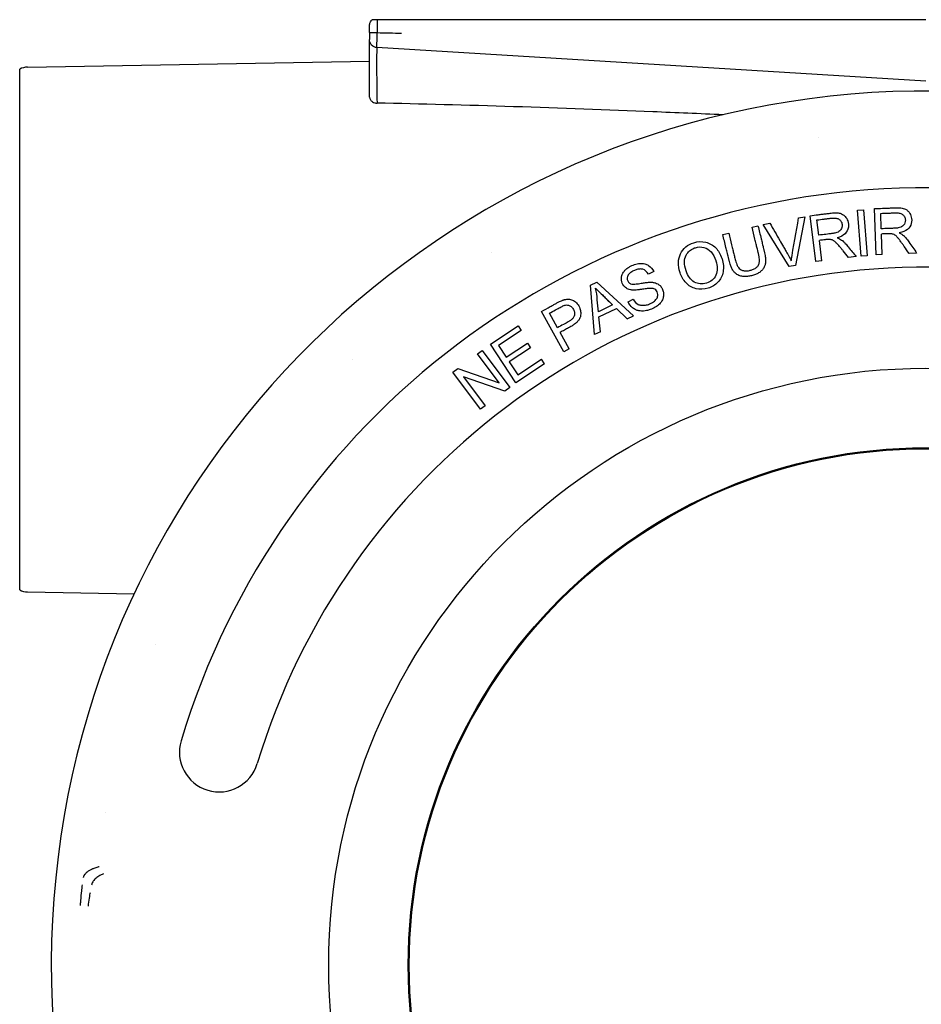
# Model space of a CAD drawing. Extents: x -89225 to 110569, y 13360 to 87647.
# Tile 451 of 478: x 102993 to 103050, y 67783 to 67845. Entities that reach past the tile are written whole.
import ezdxf

# ---------------------------------------------------------------- set-up
doc = ezdxf.new("R2010")
doc.units = 0
doc.layers.add('Iv-Lines 035', color=4, linetype='Continuous')

# ---------------------------------------------------------------- blocks, each defined once
blk = doc.blocks.new('Beuchtingstank doorsnede')
for p, q in [((1215831.048, -937558.762), (1215796.536, -937558.762)), ((1215831.048, -937562.628), (1215796.517, -937560.516)), ((1215774.53, -937561.745), (1215796.048, -937561.369)), ((1215774.048, -937594.645), (1215774.048, -937561.879)), ((1215824.127, -937573.978), (1215823.772, -937571.096)), ((1215826.735, -937570.753), (1215827.118, -937570.722)), ((1215826.967, -937573.647), (1215826.735, -937570.753)), ((1215827.118, -937570.722), (1215827.35, -937573.616)), ((1215827.913, -937573.55), (1215827.804, -937570.648)), ((1215828.239, -937571.919), (1215828.202, -937570.952)), ((1215820.108, -937571.829), (1215820.481, -937571.738)), ((1215820.814, -937571.642), (1215821.225, -937571.566)), ((1215822.441, -937574.295), (1215820.814, -937571.642)), ((1215823.427, -937571.162), (1215822.834, -937574.223)), ((1215823.041, -937571.233), (1215823.427, -937571.162)), ((1215824.311, -937572.326), (1215824.192, -937571.365)), ((1215818.268, -937572.281), (1215818.641, -937572.189)), ((1215828.299, -937573.535), (1215828.251, -937572.25)), ((1215824.508, -937573.931), (1215824.351, -937572.654)), ((1215827.35, -937573.616), (1215826.967, -937573.647)), ((1215828.299, -937573.535), (1215827.913, -937573.55)), ((1215830.463, -937573.454), (1215829.982, -937573.472)), ((1215822.834, -937574.223), (1215822.441, -937574.295)), ((1215824.508, -937573.931), (1215824.127, -937573.978)), ((1215826.66, -937573.666), (1215826.182, -937573.724)), ((1215813.922, -937574.611), (1215813.594, -937574.779)), ((1215809.957, -937575.473), (1215810.34, -937575.289)), ((1215810.206, -937578.572), (1215809.957, -937575.473)), ((1215810.34, -937575.289), (1215812.656, -937577.399)), ((1215811.339, -937576.71), (1215810.445, -937577.138)), ((1215812.311, -937576.515), (1215812.633, -937576.349)), ((1215808.264, -937579.666), (1215806.864, -937577.123)), ((1215807.868, -937578.149), (1215807.367, -937577.239)), ((1215810.478, -937577.47), (1215811.584, -937576.94)), ((1215811.584, -937576.94), (1215812.262, -937577.588)), ((1215810.574, -937578.396), (1215810.478, -937577.47)), ((1215812.262, -937577.588), (1215812.656, -937577.399)), ((1215803.649, -937579.191), (1215805.401, -937578.034)), ((1215805.591, -937578.321), (1215804.159, -937579.266)), ((1215805.401, -937578.034), (1215805.591, -937578.321)), ((1215808.601, -937579.481), (1215808.033, -937578.449)), ((1215810.574, -937578.396), (1215810.206, -937578.572)), ((1215805.249, -937581.614), (1215803.649, -937579.191)), ((1215804.649, -937580.008), (1215805.99, -937579.122)), ((1215805.99, -937579.122), (1215806.178, -937579.407)), ((1215802.835, -937579.795), (1215803.128, -937579.575)), ((1215804.203, -937581.623), (1215802.835, -937579.795)), ((1215803.128, -937579.575), (1215804.868, -937581.9)), ((1215804.159, -937579.266), (1215804.649, -937580.008)), ((1215806.178, -937579.407), (1215804.837, -937580.293)), ((1215808.601, -937579.481), (1215808.264, -937579.666)), ((1215804.837, -937580.293), (1215805.381, -937581.117)), ((1215807.056, -937580.421), (1215805.249, -937581.614)), ((1215805.381, -937581.117), (1215806.867, -937580.135)), ((1215807.056, -937580.421), (1215806.867, -937580.135)), ((1215801.288, -937580.953), (1215801.602, -937580.718)), ((1215803.028, -937583.277), (1215801.288, -937580.953)), ((1215801.602, -937580.718), (1215804.203, -937581.623)), ((1215801.954, -937581.229), (1215803.322, -937583.057)), ((1215804.553, -937582.136), (1215801.954, -937581.229)), ((1215804.868, -937581.9), (1215804.553, -937582.136)), ((1215803.322, -937583.057), (1215803.028, -937583.277)), ((1215774.53, -937594.779), (1215781.243, -937594.896))]:
    blk.add_line(p, q)
for radius in [37.564, 32.565, 32.5]:
    blk.add_circle((1215831.048, -937618.262), radius)
for centre, radius, start, end in [((1215774.548, -937562.745), 1, 91, 120), ((1215831.048, -937618.262), 55.013, 281.03365, 260.525), ((1215831.053, -937618.3), 52.539, 97.42728, 97.42737), ((1215831.048, -937618.262), 48.929, 18.329, 163.22493), ((1215831.056, -937618.276), 52.516, 121.37988, 121.37994), ((1215831.048, -937618.262), 43.929, 18.329, 163.22493), ((1215830.985, -937618.196), 52.409, 133.42728, 133.42737), ((1215774.548, -937593.779), 1, 240, 269), ((1215831.068, -937618.27), 52.522, 157.37988, 157.37994), ((1215786.594, -937604.862), 2.5, 163.22493, 343.22493), ((1215831.081, -937618.268), 52.534, 169.42728, 169.42737)]:
    blk.add_arc(centre, radius, start, end)
for centre, major_axis, ratio, start_param, end_param in [((1215796.436, -937559.086), (0.179, 0.403), 0.856031, 2.028269, 2.031942), ((1215810.049, -937540.013), (-662.037, 14.351), 0.029984, 1.551036, 1.553339)]:
    blk.add_ellipse(centre, major_axis=major_axis, ratio=ratio, start_param=start_param, end_param=end_param)
for points, knots in [([(1215796.048, -937559.126), (1215796.048, -937559.126), (1215796.048, -937559.126), (1215796.048, -937559.125), (1215796.048, -937559.125), (1215796.048, -937559.125), (1215796.048, -937559.124), (1215796.048, -937559.124), (1215796.048, -937559.123), (1215796.048, -937559.123), (1215796.048, -937559.122), (1215796.048, -937559.12), (1215796.048, -937559.119), (1215796.048, -937559.114), (1215796.048, -937559.111), (1215796.049, -937559.096), (1215796.05, -937559.086), (1215796.055, -937559.043), (1215796.063, -937559.011), (1215796.09, -937558.93), (1215796.114, -937558.882), (1215796.165, -937558.811), (1215796.189, -937558.785), (1215796.215, -937558.762)], [0, 0, 0, 0, 0.0001003, 0.0001003, 0.00019295, 0.00019295, 0.00030473, 0.00030473, 0.00040601, 0.00040601, 0.00056974, 0.00056974, 0.00092899, 0.00092899, 0.00200542, 0.00200542, 0.0052355, 0.0052355, 0.01496889, 0.01496889, 0.03074623, 0.03074623, 0.04124802, 0.04124802, 0.04124802, 0.04124802]), ([(1215796.048, -937559.576), (1215796.048, -937559.525), (1215796.048, -937559.473), (1215796.048, -937559.378), (1215796.048, -937559.333), (1215796.048, -937559.253), (1215796.048, -937559.218), (1215796.048, -937559.165), (1215796.048, -937559.146), (1215796.048, -937559.132), (1215796.048, -937559.129), (1215796.048, -937559.128), (1215796.048, -937559.127), (1215796.048, -937559.127), (1215796.048, -937559.127), (1215796.048, -937559.127)], [0, 0, 0, 0, 0.01554863, 0.01554863, 0.03142922, 0.03142922, 0.04784757, 0.04784757, 0.06399187, 0.06399187, 0.06985134, 0.06985134, 0.07150781, 0.07150781, 0.07200323, 0.07200323, 0.07200323, 0.07200323]), ([(1215796.048, -937559.576), (1215796.048, -937559.525), (1215796.048, -937559.473), (1215796.048, -937559.378), (1215796.048, -937559.333), (1215796.048, -937559.253), (1215796.048, -937559.218), (1215796.048, -937559.165), (1215796.048, -937559.146), (1215796.048, -937559.132), (1215796.048, -937559.129), (1215796.048, -937559.128), (1215796.048, -937559.127), (1215796.048, -937559.127), (1215796.048, -937559.127), (1215796.048, -937559.127)], [0, 0, 0, 0, 0.01554863, 0.01554863, 0.03142922, 0.03142922, 0.04784757, 0.04784757, 0.06399188, 0.06399188, 0.06985152, 0.06985152, 0.07150791, 0.07150791, 0.07200326, 0.07200326, 0.07200326, 0.07200326]), ([(1215796.536, -937558.762), (1215796.51, -937558.762), (1215796.485, -937558.762), (1215796.434, -937558.762), (1215796.408, -937558.762), (1215796.349, -937558.762), (1215796.315, -937558.762), (1215796.263, -937558.762), (1215796.246, -937558.762), (1215796.227, -937558.762), (1215796.222, -937558.762), (1215796.217, -937558.762), (1215796.215, -937558.762), (1215796.215, -937558.762)], [0.00000174, 0.00000174, 0.00000174, 0.00000174, 0.00775826, 0.00775826, 0.01643915, 0.01643915, 0.03030839, 0.03030839, 0.04212326, 0.04212326, 0.04911583, 0.04911583, 0.0550987, 0.0550987, 0.0550987, 0.0550987]), ([(1215796.536, -937558.762), (1215796.536, -937558.782), (1215796.536, -937558.803), (1215796.536, -937558.826), (1215796.536, -937558.852), (1215796.536, -937558.881), (1215796.536, -937558.911), (1215796.536, -937559.007), (1215796.536, -937559.12), (1215796.536, -937559.235), (1215796.537, -937559.27), (1215796.537, -937559.305), (1215796.537, -937559.34), (1215796.537, -937559.376), (1215796.537, -937559.412), (1215796.537, -937559.448), (1215796.538, -937559.485), (1215796.538, -937559.521), (1215796.538, -937559.557), (1215796.538, -937559.563), (1215796.538, -937559.57), (1215796.538, -937559.576)], [0, 0, 0, 0, 0.1057348, 0.1057348, 0.1057348, 0.2267977, 0.2267977, 0.2267977, 0.6153723, 0.6153723, 0.6153723, 0.7338801, 0.7338801, 0.7338801, 0.8542883, 0.8542883, 0.8542883, 0.9775162, 0.9775162, 0.9775162, 0.9999896, 0.9999896, 0.9999896, 0.9999896]), ([(1215796.048, -937559.576), (1215796.048, -937559.576), (1215796.048, -937559.576), (1215796.049, -937559.576), (1215796.051, -937559.576), (1215796.053, -937559.576), (1215796.056, -937559.576), (1215796.059, -937559.576), (1215796.063, -937559.576), (1215796.069, -937559.576), (1215796.074, -937559.576), (1215796.08, -937559.576), (1215796.087, -937559.575), (1215796.094, -937559.575), (1215796.102, -937559.575), (1215796.111, -937559.575), (1215796.12, -937559.575), (1215796.13, -937559.575), (1215796.141, -937559.575), (1215796.145, -937559.575), (1215796.149, -937559.575), (1215796.153, -937559.575), (1215796.164, -937559.575), (1215796.176, -937559.575), (1215796.189, -937559.575), (1215796.203, -937559.575), (1215796.218, -937559.575), (1215796.234, -937559.575), (1215796.25, -937559.576), (1215796.267, -937559.576), (1215796.285, -937559.576), (1215796.295, -937559.576), (1215796.306, -937559.576), (1215796.317, -937559.576), (1215796.336, -937559.576), (1215796.355, -937559.576), (1215796.375, -937559.576), (1215796.394, -937559.576), (1215796.414, -937559.576), (1215796.434, -937559.576), (1215796.455, -937559.576), (1215796.475, -937559.576), (1215796.496, -937559.576), (1215796.51, -937559.576), (1215796.524, -937559.576), (1215796.538, -937559.576)], [0.0173097, 0.0173097, 0.0173097, 0.0173097, 0.0861681, 0.0861681, 0.0861681, 0.168084, 0.168084, 0.168084, 0.25, 0.25, 0.25, 0.3270152, 0.3270152, 0.3270152, 0.4023798, 0.4023798, 0.4023798, 0.4756233, 0.4756233, 0.4756233, 0.5, 0.5, 0.5, 0.5674058, 0.5674058, 0.5674058, 0.6390415, 0.6390415, 0.6390415, 0.7087374, 0.7087374, 0.7087374, 0.75, 0.75, 0.75, 0.8179198, 0.8179198, 0.8179198, 0.8857559, 0.8857559, 0.8857559, 0.9536886, 0.9536886, 0.9536886, 1, 1, 1, 1]), ([(1215796.048, -937559.576), (1215796.048, -937559.696), (1215796.048, -937559.811), (1215796.048, -937559.971), (1215796.048, -937560.018), (1215796.048, -937560.017)], [0.0000003, 0.0000003, 0.0000003, 0.0000003, 0.5, 0.5, 1, 1, 1, 1]), ([(1215796.517, -937560.516), (1215796.515, -937560.516), (1215796.516, -937560.415), (1215796.52, -937560.241), (1215796.523, -937560.069), (1215796.53, -937559.826), (1215796.538, -937559.576)], [0, 0, 0, 0, 0.502994, 0.502994, 0.502994, 1, 1, 1, 1]), ([(1215796.517, -937560.516), (1215796.392, -937560.509), (1215796.27, -937560.451), (1215796.097, -937560.268), (1215796.048, -937560.143), (1215796.048, -937560.017)], [0, 0, 0, 0, 0.5, 0.5, 0.9999993, 0.9999993, 0.9999993, 0.9999993]), ([(1215796.048, -937563.646), (1215796.048, -937563.325), (1215796.048, -937562.99), (1215796.048, -937562.345), (1215796.048, -937562.026), (1215796.048, -937561.446), (1215796.048, -937561.177), (1215796.048, -937560.715), (1215796.048, -937560.517), (1215796.048, -937560.222), (1215796.048, -937560.119), (1215796.048, -937560.054), (1215796.048, -937560.044), (1215796.048, -937560.035), (1215796.048, -937560.034), (1215796.048, -937560.033)], [0, 0, 0, 0, 0.0980507, 0.0980507, 0.1951957, 0.1951957, 0.2913644, 0.2913644, 0.3878554, 0.3878554, 0.4833473, 0.4833473, 0.5074298, 0.5074298, 0.5123331, 0.5123331, 0.5123331, 0.5123331]), ([(1215796.516, -937560.516), (1215796.501, -937560.529), (1215796.495, -937560.958), (1215796.496, -937562.298), (1215796.505, -937563.23), (1215796.522, -937564.014)], [0.0166993, 0.0166993, 0.0166993, 0.0166993, 0.5, 0.5, 0.9999341, 0.9999341, 0.9999341, 0.9999341]), ([(1215796.048, -937563.646), (1215796.048, -937563.695), (1215796.069, -937563.751), (1215796.135, -937563.844), (1215796.177, -937563.888), (1215796.282, -937563.954), (1215796.329, -937563.976), (1215796.401, -937563.998), (1215796.425, -937564.004), (1215796.474, -937564.012), (1215796.498, -937564.014), (1215796.522, -937564.014)], [-0.09048897, -0.09048897, -0.09048897, -0.09048897, -0.05798389, -0.05798389, -0.03250694, -0.03250694, -0.01538003, -0.01538003, -0.00730347, -0.00730347, -0.00004133, -0.00004133, -0.00004133, -0.00004133]), ([(1215818.288, -937564.749), (1215816.808, -937564.682), (1215815.333, -937564.619), (1215808.202, -937564.326), (1215801.976, -937564.118), (1215796.522, -937564.014)], [1.282347, 1.282347, 1.282347, 1.282347, 1.73054, 1.73054, 3.460838, 3.460838, 3.460838, 3.460838]), ([(1215823.772, -937571.096), (1215823.939, -937571.075), (1215824.19, -937571.044), (1215824.522, -937571.003), (1215824.777, -937570.972), (1215825.009, -937570.942), (1215825.312, -937570.911), (1215825.519, -937570.923), (1215825.641, -937570.939), (1215825.827, -937571.011), (1215826.002, -937571.166), (1215826.166, -937571.445), (1215826.212, -937572.036), (1215825.899, -937572.373), (1215825.456, -937572.488)], [0, 0, 0, 0, 0.125, 0.1875, 0.25, 0.3125, 0.375, 0.427083, 0.46875, 0.510417, 0.5625, 0.645833, 0.75, 1, 1, 1, 1]), ([(1215827.804, -937570.648), (1215827.972, -937570.642), (1215828.225, -937570.633), (1215828.559, -937570.62), (1215828.816, -937570.611), (1215829.05, -937570.6), (1215829.353, -937570.594), (1215829.559, -937570.624), (1215829.68, -937570.651), (1215829.859, -937570.738), (1215830.02, -937570.907), (1215830.161, -937571.2), (1215830.155, -937571.792), (1215829.815, -937572.101), (1215829.364, -937572.179)], [0, 0, 0, 0, 0.125, 0.1875, 0.25, 0.3125, 0.375, 0.427083, 0.46875, 0.510417, 0.5625, 0.645833, 0.75, 1, 1, 1, 1]), ([(1215828.202, -937570.952), (1215828.354, -937570.947), (1215828.575, -937570.938), (1215828.881, -937570.928), (1215829.09, -937570.915), (1215829.377, -937570.923), (1215829.553, -937570.991), (1215829.709, -937571.144), (1215829.768, -937571.349), (1215829.735, -937571.55), (1215829.659, -937571.686), (1215829.576, -937571.764), (1215829.466, -937571.827), (1215829.334, -937571.862), (1215829.211, -937571.88), (1215829.088, -937571.888), (1215828.984, -937571.891), (1215828.862, -937571.897), (1215828.597, -937571.906), (1215828.391, -937571.914), (1215828.239, -937571.919)], [-0.7883001, -0.7883001, -0.7883001, -0.7883001, -0.6897626, -0.6404938, -0.5912251, -0.5419563, -0.4926875, -0.4434188, -0.39415, -0.3530927, -0.3202469, -0.2874011, -0.2545552, -0.2217094, -0.2011807, -0.1847578, -0.1683349, -0.1395948, -0.0985375, 0, 0, 0, 0]), ([(1215820.481, -937571.738), (1215820.548, -937572.008), (1215820.639, -937572.38), (1215820.745, -937572.81), (1215820.797, -937573.022), (1215820.831, -937573.161), (1215820.858, -937573.271), (1215820.875, -937573.342), (1215820.905, -937573.466), (1215820.938, -937573.635), (1215820.962, -937573.841), (1215820.96, -937574.049), (1215820.918, -937574.238), (1215820.829, -937574.415), (1215820.69, -937574.582), (1215820.533, -937574.703), (1215820.33, -937574.804), (1215820.079, -937574.881), (1215819.794, -937574.933), (1215819.526, -937574.932), (1215819.264, -937574.863), (1215819.065, -937574.734), (1215818.924, -937574.569), (1215818.82, -937574.38), (1215818.744, -937574.181), (1215818.693, -937574.012), (1215818.661, -937573.885), (1215818.644, -937573.814), (1215818.617, -937573.704), (1215818.583, -937573.565), (1215818.531, -937573.353), (1215818.425, -937572.924), (1215818.334, -937572.552), (1215818.268, -937572.281)], [0, 0, 0, 0, 0.114583, 0.15625, 0.182292, 0.203125, 0.216146, 0.226562, 0.236979, 0.255208, 0.28125, 0.3125, 0.34375, 0.375, 0.40625, 0.4375, 0.46875, 0.5, 0.53125, 0.572917, 0.614583, 0.65625, 0.6875, 0.71875, 0.744792, 0.763021, 0.773438, 0.783854, 0.796875, 0.817708, 0.84375, 0.885417, 1, 1, 1, 1]), ([(1215821.225, -937571.566), (1215821.433, -937571.927), (1215821.72, -937572.424), (1215822.051, -937572.996), (1215822.214, -937573.279), (1215822.325, -937573.47), (1215822.458, -937573.701), (1215822.534, -937573.847), (1215822.58, -937573.942)], [0, 0, 0, 0, 0.458333, 0.625, 0.729167, 0.8125, 0.875, 1, 1, 1, 1]), ([(1215824.192, -937571.365), (1215824.343, -937571.347), (1215824.563, -937571.319), (1215824.867, -937571.283), (1215825.075, -937571.253), (1215825.36, -937571.236), (1215825.543, -937571.288), (1215825.712, -937571.428), (1215825.787, -937571.627), (1215825.773, -937571.832), (1215825.707, -937571.972), (1215825.632, -937572.058), (1215825.527, -937572.129), (1215825.397, -937572.175), (1215825.276, -937572.204), (1215825.154, -937572.222), (1215825.053, -937572.234), (1215824.93, -937572.25), (1215824.668, -937572.281), (1215824.462, -937572.307), (1215824.311, -937572.326)], [-0.788476, -0.788476, -0.788476, -0.788476, -0.6899165, -0.6406368, -0.591357, -0.5420773, -0.4927975, -0.4435178, -0.394238, -0.3531716, -0.3203184, -0.2874652, -0.254612, -0.2217589, -0.2012257, -0.1847991, -0.1683725, -0.139626, -0.0985595, 0, 0, 0, 0]), ([(1215818.641, -937572.189), (1215818.702, -937572.439), (1215818.788, -937572.789), (1215818.896, -937573.227), (1215818.953, -937573.461), (1215818.998, -937573.644), (1215819.028, -937573.767), (1215819.07, -937573.936), (1215819.121, -937574.1), (1215819.179, -937574.235), (1215819.222, -937574.318), (1215819.304, -937574.425), (1215819.435, -937574.519), (1215819.609, -937574.571), (1215819.788, -937574.581), (1215820, -937574.54), (1215820.224, -937574.462), (1215820.401, -937574.357), (1215820.526, -937574.214), (1215820.573, -937574.032), (1215820.574, -937573.843), (1215820.555, -937573.686), (1215820.534, -937573.572), (1215820.508, -937573.456), (1215820.49, -937573.387), (1215820.462, -937573.271), (1215820.421, -937573.106), (1215820.362, -937572.864), (1215820.256, -937572.432), (1215820.169, -937572.077), (1215820.108, -937571.829)], [0, 0, 0, 0, 0.125, 0.177083, 0.21875, 0.244792, 0.265625, 0.286458, 0.3125, 0.338542, 0.359375, 0.380208, 0.40625, 0.4375, 0.46875, 0.5, 0.53125, 0.572917, 0.614583, 0.65625, 0.682292, 0.703125, 0.716146, 0.726562, 0.736979, 0.755208, 0.78125, 0.822917, 0.875, 1, 1, 1, 1]), ([(1215829.982, -937573.472), (1215829.887, -937573.333), (1215829.737, -937573.117), (1215829.585, -937572.894), (1215829.473, -937572.735), (1215829.398, -937572.636), (1215829.35, -937572.573), (1215829.309, -937572.523), (1215829.292, -937572.503), (1215829.234, -937572.436), (1215829.177, -937572.38), (1215829.103, -937572.317), (1215829.006, -937572.265), (1215828.906, -937572.238), (1215828.855, -937572.234), (1215828.78, -937572.23), (1215828.681, -937572.233), (1215828.608, -937572.236), (1215828.457, -937572.242), (1215828.342, -937572.246), (1215828.251, -937572.25)], [0, 0, 0, 0, 0.229167, 0.3125, 0.375, 0.427083, 0.46875, 0.494792, 0.515625, 0.536458, 0.572917, 0.625, 0.677083, 0.71875, 0.75, 0.78125, 0.8125, 0.84375, 0.885417, 1, 1, 1, 1]), ([(1215829.364, -937572.179), (1215829.498, -937572.236), (1215829.605, -937572.306), (1215829.808, -937572.511), (1215830.091, -937572.902), (1215830.298, -937573.215), (1215830.463, -937573.454)], [0, 0, 0, 0, 0.1875, 0.3125, 0.5, 1, 1, 1, 1]), ([(1215815.581, -937574.684), (1215815.436, -937574.225), (1215815.447, -937573.827), (1215815.612, -937573.489), (1215815.777, -937573.152), (1215816.055, -937572.923), (1215816.446, -937572.798), (1215816.701, -937572.717), (1215816.951, -937572.707), (1215817.197, -937572.765), (1215817.451, -937572.825), (1215817.655, -937572.945), (1215817.827, -937573.128), (1215817.984, -937573.293), (1215818.122, -937573.52), (1215818.207, -937573.772)], [0, 0, 0, 0, 0.1272719, 0.1272719, 0.1272719, 0.2544107, 0.2544107, 0.2544107, 0.3368175, 0.3368175, 0.3368175, 0.4187685, 0.4187685, 0.4187685, 0.5, 0.5, 0.5, 0.5]), ([(1215826.182, -937573.724), (1215826.075, -937573.593), (1215825.907, -937573.391), (1215825.737, -937573.181), (1215825.611, -937573.033), (1215825.528, -937572.94), (1215825.474, -937572.881), (1215825.43, -937572.836), (1215825.411, -937572.817), (1215825.356, -937572.762), (1215825.311, -937572.723), (1215825.248, -937572.675), (1215825.19, -937572.642), (1215825.094, -937572.603), (1215825.005, -937572.586), (1215824.951, -937572.586), (1215824.877, -937572.589), (1215824.778, -937572.601), (1215824.706, -937572.61), (1215824.556, -937572.628), (1215824.442, -937572.643), (1215824.351, -937572.654)], [0, 0, 0, 0, 0.229167, 0.3125, 0.375, 0.427083, 0.46875, 0.494792, 0.515625, 0.536458, 0.5625, 0.59375, 0.635417, 0.677083, 0.71875, 0.75, 0.78125, 0.8125, 0.84375, 0.885417, 1, 1, 1, 1]), ([(1215825.456, -937572.488), (1215825.594, -937572.535), (1215825.691, -937572.586), (1215825.854, -937572.719), (1215825.998, -937572.861), (1215826.277, -937573.204), (1215826.487, -937573.453), (1215826.66, -937573.666)], [0, 0, 0, 0, 0.1875, 0.270833, 0.375, 0.541667, 1, 1, 1, 1]), ([(1215815.961, -937574.568), (1215815.836, -937574.169), (1215815.819, -937573.845), (1215815.962, -937573.59), (1215816.098, -937573.347), (1215816.244, -937573.231), (1215816.455, -937573.145), (1215816.484, -937573.134), (1215816.514, -937573.123), (1215816.547, -937573.113), (1215816.733, -937573.056), (1215816.91, -937573.051), (1215817.087, -937573.097), (1215817.266, -937573.144), (1215817.416, -937573.242), (1215817.542, -937573.381), (1215817.661, -937573.512), (1215817.767, -937573.703), (1215817.836, -937573.917)], [-1, -1, -1, -1, -0.8602283, -0.8602283, -0.8602283, -0.757072, -0.757072, -0.757072, -0.7430179, -0.7430179, -0.7430179, -0.6639191, -0.6639191, -0.6639191, -0.5836909, -0.5836909, -0.5836909, -0.5, -0.5, -0.5, -0.5]), ([(1215812.633, -937576.349), (1215812.728, -937576.515), (1215812.874, -937576.671), (1215813.15, -937576.741), (1215813.405, -937576.738), (1215813.655, -937576.665), (1215813.851, -937576.564), (1215813.968, -937576.483), (1215814.071, -937576.384), (1215814.139, -937576.281), (1215814.175, -937576.183), (1215814.19, -937576.036), (1215814.152, -937575.893), (1215814.052, -937575.76), (1215813.949, -937575.702), (1215813.842, -937575.678), (1215813.758, -937575.67), (1215813.671, -937575.671), (1215813.651, -937575.672), (1215813.589, -937575.677), (1215813.507, -937575.686), (1215813.385, -937575.701), (1215813.206, -937575.727), (1215812.995, -937575.76), (1215812.824, -937575.778), (1215812.692, -937575.785), (1215812.613, -937575.783), (1215812.547, -937575.778), (1215812.429, -937575.759), (1215812.281, -937575.713), (1215812.054, -937575.574), (1215811.886, -937575.26), (1215811.882, -937574.896), (1215812.026, -937574.626), (1215812.178, -937574.472), (1215812.304, -937574.373), (1215812.499, -937574.254), (1215812.804, -937574.134), (1215813.139, -937574.088), (1215813.415, -937574.131), (1215813.682, -937574.264), (1215813.861, -937574.465), (1215813.922, -937574.611)], [0, 0, 0, 0, 0.0625, 0.09375, 0.125, 0.15625, 0.182292, 0.203125, 0.21875, 0.234375, 0.25, 0.265625, 0.286458, 0.307292, 0.328125, 0.341146, 0.351562, 0.359375, 0.367188, 0.377604, 0.390625, 0.40625, 0.421875, 0.442708, 0.463542, 0.484375, 0.497396, 0.507812, 0.518229, 0.536458, 0.572917, 0.625, 0.677083, 0.713542, 0.734375, 0.755208, 0.78125, 0.822917, 0.864583, 0.90625, 0.9375, 1, 1, 1, 1]), ([(1215818.207, -937573.772), (1215818.212, -937573.787), (1215818.217, -937573.802), (1215818.222, -937573.818), (1215818.309, -937574.095), (1215818.334, -937574.36), (1215818.289, -937574.625), (1215818.244, -937574.898), (1215818.142, -937575.095), (1215817.964, -937575.278), (1215817.787, -937575.46), (1215817.586, -937575.585), (1215817.345, -937575.66), (1215817.086, -937575.742), (1215816.835, -937575.755), (1215816.586, -937575.692), (1215816.329, -937575.628), (1215816.132, -937575.51), (1215815.956, -937575.323), (1215815.784, -937575.142), (1215815.656, -937574.925), (1215815.581, -937574.684)], [0.5, 0.5, 0.5, 0.5, 0.5048038, 0.5048038, 0.5048038, 0.5923142, 0.5923142, 0.5923142, 0.6739293, 0.6739293, 0.6739293, 0.7526264, 0.7526264, 0.7526264, 0.8371915, 0.8371915, 0.8371915, 0.9189247, 0.9189247, 0.9189247, 1, 1, 1, 1]), ([(1215817.836, -937573.917), (1215817.838, -937573.923), (1215817.84, -937573.929), (1215817.842, -937573.935), (1215817.951, -937574.281), (1215817.957, -937574.579), (1215817.833, -937574.841), (1215817.701, -937575.121), (1215817.528, -937575.257), (1215817.243, -937575.346), (1215816.966, -937575.433), (1215816.709, -937575.401), (1215816.478, -937575.271), (1215816.254, -937575.145), (1215816.064, -937574.896), (1215815.961, -937574.568)], [-0.5, -0.5, -0.5, -0.5, -0.4976083, -0.4976083, -0.4976083, -0.363096, -0.363096, -0.363096, -0.2430491, -0.2430491, -0.2430491, -0.126694, -0.126694, -0.126694, 0, 0, 0, 0]), ([(1215813.594, -937574.779), (1215813.495, -937574.616), (1215813.357, -937574.466), (1215813.045, -937574.442), (1215812.823, -937574.494), (1215812.568, -937574.605), (1215812.377, -937574.738), (1215812.264, -937574.922), (1215812.247, -937575.107), (1215812.322, -937575.288), (1215812.479, -937575.395), (1215812.613, -937575.407), (1215812.868, -937575.395), (1215813.216, -937575.336), (1215813.445, -937575.304), (1215813.596, -937575.289), (1215813.674, -937575.283), (1215813.732, -937575.283), (1215813.751, -937575.283), (1215813.805, -937575.285), (1215813.866, -937575.291), (1215813.948, -937575.303), (1215814.057, -937575.332), (1215814.189, -937575.388), (1215814.34, -937575.5), (1215814.469, -937575.68), (1215814.549, -937575.915), (1215814.546, -937576.172), (1215814.474, -937576.419), (1215814.292, -937576.67), (1215814.042, -937576.867), (1215813.728, -937577.002), (1215813.483, -937577.073), (1215813.298, -937577.099), (1215813.158, -937577.104), (1215812.968, -937577.083), (1215812.789, -937577.024), (1215812.523, -937576.861), (1215812.379, -937576.67), (1215812.311, -937576.515)], [0, 0, 0, 0, 0.0625, 0.088542, 0.109375, 0.130208, 0.15625, 0.1875, 0.21875, 0.25, 0.28125, 0.3125, 0.34375, 0.375, 0.401042, 0.421875, 0.434896, 0.44401, 0.449219, 0.454427, 0.460938, 0.471354, 0.484375, 0.505208, 0.53125, 0.5625, 0.59375, 0.625, 0.65625, 0.697917, 0.739583, 0.78125, 0.8125, 0.838542, 0.859375, 0.880208, 0.90625, 0.9375, 1, 1, 1, 1]), ([(1215810.268, -937575.658), (1215810.332, -937575.729), (1215810.413, -937575.812), (1215810.505, -937575.903), (1215810.543, -937575.94), (1215810.583, -937575.979), (1215810.627, -937576.022), (1215810.662, -937576.056), (1215810.699, -937576.092), (1215810.732, -937576.123), (1215810.764, -937576.155), (1215810.792, -937576.181), (1215810.821, -937576.21), (1215810.857, -937576.245), (1215810.896, -937576.282), (1215810.934, -937576.319), (1215810.98, -937576.363), (1215811.024, -937576.406), (1215811.069, -937576.45), (1215811.159, -937576.536), (1215811.25, -937576.624), (1215811.339, -937576.71)], [0, 0, 0, 0, 0.25, 0.25, 0.25, 0.354167, 0.354167, 0.354167, 0.4375, 0.4375, 0.4375, 0.520833, 0.520833, 0.520833, 0.625, 0.625, 0.625, 0.75, 0.75, 0.75, 1, 1, 1, 1]), ([(1215810.268, -937575.658), (1215810.324, -937575.72), (1215810.4, -937575.799), (1215810.495, -937575.893), (1215810.498, -937575.896), (1215810.503, -937575.901), (1215810.505, -937575.903), (1215810.554, -937575.951), (1215810.65, -937576.045), (1215810.792, -937576.182), (1215810.812, -937576.201), (1215810.82, -937576.208), (1215810.832, -937576.22), (1215811.001, -937576.384), (1215811.17, -937576.547), (1215811.339, -937576.71)], [0, 0, 0, 0, 0.242188, 0.242188, 0.242188, 0.25, 0.25, 0.25, 0.496094, 0.496094, 0.496094, 0.530439, 0.530439, 0.530439, 1, 1, 1, 1]), ([(1215806.864, -937577.123), (1215807.053, -937577.019), (1215807.303, -937576.88), (1215807.641, -937576.696), (1215807.806, -937576.603), (1215808.001, -937576.5), (1215808.104, -937576.452), (1215808.187, -937576.42), (1215808.22, -937576.408), (1215808.29, -937576.386), (1215808.361, -937576.368), (1215808.483, -937576.346), (1215808.648, -937576.345), (1215808.894, -937576.428), (1215809.13, -937576.63), (1215809.288, -937576.909), (1215809.34, -937577.158), (1215809.337, -937577.323), (1215809.31, -937577.462), (1215809.285, -937577.534), (1215809.228, -937577.649), (1215809.126, -937577.775), (1215808.969, -937577.913), (1215808.796, -937578.029), (1215808.65, -937578.109), (1215808.559, -937578.159), (1215808.439, -937578.225), (1215808.264, -937578.321), (1215808.125, -937578.398), (1215808.033, -937578.449)], [0, 0, 0, 0, 0.125, 0.177083, 0.21875, 0.25, 0.276042, 0.294271, 0.304688, 0.315104, 0.328125, 0.348958, 0.385417, 0.4375, 0.5, 0.5625, 0.614583, 0.651042, 0.671875, 0.692708, 0.71875, 0.760417, 0.802083, 0.838542, 0.859375, 0.880208, 0.90625, 0.9375, 1, 1, 1, 1]), ([(1215807.367, -937577.239), (1215807.495, -937577.168), (1215807.673, -937577.07), (1215807.899, -937576.946), (1215808.021, -937576.878), (1215808.171, -937576.798), (1215808.268, -937576.754), (1215808.329, -937576.73), (1215808.447, -937576.711), (1215808.581, -937576.729), (1215808.747, -937576.811), (1215808.888, -937576.992), (1215808.965, -937577.21), (1215808.933, -937577.425), (1215808.843, -937577.554), (1215808.717, -937577.673), (1215808.53, -937577.787), (1215808.402, -937577.854), (1215808.173, -937577.983), (1215807.997, -937578.077), (1215807.868, -937578.149)], [-0.7703145, -0.7703145, -0.7703145, -0.7703145, -0.6740252, -0.6339046, -0.6018082, -0.5777359, -0.5536635, -0.5295912, -0.5055189, -0.4734224, -0.4333019, -0.3851572, -0.3370126, -0.2888679, -0.2407233, -0.2006027, -0.1685063, -0.1364099, -0.0962893, 0, 0, 0, 0]), ([(1215778.064, -937612.746), (1215778.066, -937612.731), (1215778.07, -937612.714), (1215778.079, -937612.683), (1215778.085, -937612.667), (1215778.098, -937612.635), (1215778.107, -937612.618), (1215778.125, -937612.586), (1215778.134, -937612.572), (1215778.145, -937612.554), (1215778.148, -937612.551), (1215778.151, -937612.546), (1215778.152, -937612.544), (1215778.17, -937612.52), (1215778.189, -937612.498), (1215778.219, -937612.466), (1215778.228, -937612.457), (1215778.246, -937612.44), (1215778.254, -937612.432), (1215778.272, -937612.416), (1215778.281, -937612.409), (1215778.299, -937612.394), (1215778.308, -937612.387), (1215778.326, -937612.373), (1215778.335, -937612.366), (1215778.346, -937612.357), (1215778.348, -937612.356), (1215778.372, -937612.339), (1215778.396, -937612.323), (1215778.445, -937612.292), (1215778.471, -937612.277), (1215778.526, -937612.247), (1215778.555, -937612.232), (1215778.601, -937612.211), (1215778.617, -937612.203), (1215778.64, -937612.193), (1215778.649, -937612.189), (1215778.662, -937612.183), (1215778.668, -937612.181), (1215778.677, -937612.177), (1215778.679, -937612.176), (1215778.719, -937612.16), (1215778.757, -937612.145), (1215778.835, -937612.117), (1215778.874, -937612.104), (1215778.953, -937612.08), (1215778.993, -937612.068), (1215779.035, -937612.057), (1215779.038, -937612.056), (1215779.04, -937612.056)], [0, 0, 0, 0, 0.067344, 0.067344, 0.125, 0.125, 0.186826, 0.186826, 0.234375, 0.234375, 0.243893, 0.243893, 0.25, 0.25, 0.338761, 0.338761, 0.375, 0.375, 0.40625, 0.40625, 0.4375, 0.4375, 0.466272, 0.466272, 0.494597, 0.494597, 0.5, 0.5, 0.5625, 0.5625, 0.625, 0.625, 0.6875, 0.6875, 0.71875, 0.71875, 0.734375, 0.734375, 0.745258, 0.745258, 0.75, 0.75, 0.828515, 0.828515, 0.909572, 0.909572, 0.994706, 0.994706, 1, 1, 1, 1]), ([(1215779.32, -937612.522), (1215779.211, -937612.563), (1215779.112, -937612.61), (1215779.024, -937612.663), (1215778.936, -937612.715), (1215778.86, -937612.773), (1215778.796, -937612.833), (1215778.731, -937612.895), (1215778.679, -937612.96), (1215778.64, -937613.026), (1215778.602, -937613.093), (1215778.577, -937613.162), (1215778.567, -937613.231)], [0, 0, 0, 0, 0.0406282, 0.0406282, 0.0406282, 0.0813468, 0.0813468, 0.0813468, 0.1227217, 0.1227217, 0.1227217, 0.1642706, 0.1642706, 0.1642706, 0.1642706]), ([(1215777.869, -937614.52), (1215777.87, -937614.493), (1215777.873, -937614.464), (1215777.875, -937614.433), (1215777.876, -937614.422), (1215777.876, -937614.41), (1215777.877, -937614.399), (1215777.878, -937614.388), (1215777.879, -937614.378), (1215777.88, -937614.367), (1215777.885, -937614.293), (1215777.892, -937614.213), (1215777.899, -937614.128), (1215777.902, -937614.097), (1215777.904, -937614.065), (1215777.907, -937614.034), (1215777.909, -937614.01), (1215777.911, -937613.987), (1215777.913, -937613.964), (1215777.92, -937613.894), (1215777.926, -937613.826), (1215777.933, -937613.762), (1215777.936, -937613.733), (1215777.938, -937613.705), (1215777.941, -937613.678), (1215777.944, -937613.65), (1215777.947, -937613.623), (1215777.95, -937613.597), (1215777.958, -937613.519), (1215777.966, -937613.447), (1215777.974, -937613.381), (1215777.982, -937613.316), (1215777.99, -937613.257), (1215777.997, -937613.207)], [0, 0, 0, 0, 0.0082749, 0.0082749, 0.0082749, 0.011378, 0.011378, 0.011378, 0.0140932, 0.0140932, 0.0140932, 0.0330997, 0.0330997, 0.0330997, 0.0402011, 0.0402011, 0.0402011, 0.0455271, 0.0455271, 0.0455271, 0.0615053, 0.0615053, 0.0615053, 0.0685944, 0.0685944, 0.0685944, 0.0756835, 0.0756835, 0.0756835, 0.0968638, 0.0968638, 0.0968638, 0.1180442, 0.1180442, 0.1180442, 0.1180442])]:
    blk.add_open_spline(points, degree=3, knots=knots)
for points in [[(1215796.048, -937559.135), (1215796.048, -937559.135), (1215796.048, -937559.135), (1215796.048, -937559.135)], [(1215796.517, -937560.516), (1215796.517, -937560.516), (1215796.517, -937560.516), (1215796.517, -937560.516)], [(1215796.048, -937563.646), (1215796.048, -937563.646), (1215796.048, -937563.646), (1215796.048, -937563.646)], [(1215822.58, -937573.942), (1215822.696, -937573.033), (1215822.895, -937572.137), (1215823.041, -937571.233)], [(1215810.445, -937577.138), (1215810.422, -937576.89), (1215810.375, -937576.398), (1215810.333, -937575.895), (1215810.268, -937575.658)], [(1215778.367, -937614.555), (1215778.387, -937614.382), (1215778.434, -937614.031), (1215778.481, -937613.776), (1215778.5, -937613.688)]]:
    blk.add_open_spline(points, degree=3)

msp = doc.modelspace()

# ---------------------------------------------------------------- block references
at = {"layer": 'Iv-Lines 035'}
msp.add_blockref('Beuchtingstank doorsnede', (-1112780.934, 1005403.429), dxfattribs=at)

doc.saveas('drawing.dxf')
